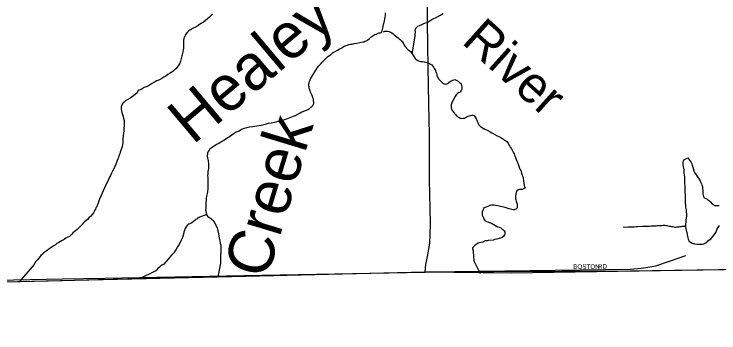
# Model space of a CAD drawing. Extents: x 2010165 to 2382125, y 1060529 to 1407316.
# Drawn here: x 2171660 to 2179406, y 1193913 to 1197412 of the extents above; entities that cross this region are included whole.
import ezdxf

# ---------------------------------------------------------------- set-up
doc = ezdxf.new("R2010")
doc.units = 0
for name, color, linetype in [('GM_X_Adjacent_County', 7, 'Continuous'), ('GM_X_City_Street', 7, 'Continuous'), ('GM_X_City_Street_Text', 7, 'Continuous'), ('GM_X_Corporation', 7, 'Continuous'), ('GM_X_County', 7, 'Continuous'), ('GM_X_Major_River', 7, 'Continuous'), ('GM_X_Major_River_Text', 7, 'Continuous'), ('GM_X_Minor_Lake', 7, 'Continuous'), ('GM_X_Minor_River', 7, 'Continuous'), ('GM_X_Minor_River_Text', 7, 'Continuous'), ('GM_X_State_Route', 7, 'Continuous')]:
    doc.layers.add(name, color=color, linetype=linetype)

msp = doc.modelspace()

# ---------------------------------------------------------------- linework, layer by layer
at = {"layer": 'GM_X_Adjacent_County'}
msp.add_lwpolyline([(2180868.9, 1194626.6), (2178432, 1194588.4), (2176176.5, 1194580.3), (2174206.9, 1194531), (2172588.3, 1194493.4), (2172188.1, 1194484), (2169109.9, 1194412.4), (2167773.4, 1194381.3), (2165085.8, 1194318.7), (2162687.3, 1194296.8), (2162163.4, 1194282.6), (2161645.6, 1194276.5), (2161453.7, 1194270.4), (2159224.5, 1194187.1), (2158831.1, 1194172.4), (2158006.9, 1194141.9), (2151106.9, 1193912.6)], dxfattribs=at)
at = {"layer": 'GM_X_City_Street'}
for points in [[(2178577.1, 1194627.3), (2178624.6, 1194633.9), (2178711, 1194650), (2178862.8, 1194700.3), (2179043.9, 1194761.6)], [(2176228.9, 1194581.1), (2178431.9, 1194611.9), (2178552.3, 1194623.9), (2178577.1, 1194627.3)], [(2165842.5, 1194373.1), (2166433.2, 1194382.5), (2168224.4, 1194424.9), (2168846.6, 1194437.2), (2169675.6, 1194453.6), (2172192.1, 1194505.8), (2172657.4, 1194513.3), (2174184.9, 1194543.4), (2176176.5, 1194580.3), (2176228.9, 1194581.1)]]:
    msp.add_lwpolyline(points, dxfattribs=at)
at = {"layer": 'GM_X_Corporation'}
msp.add_lwpolyline([(2186878.7, 1221701), (2186923.4, 1220744.1), (2186933.5, 1220238.7), (2186941.3, 1219753.4), (2186978.3, 1216841.2), (2187013.9, 1213879), (2187027.1, 1208132.6), (2187205, 1194725.9), (2177123.5, 1194567.9), (2176176.5, 1194580.3), (2174206.9, 1194531), (2167776.4, 1194381.4), (2165054.7, 1194304.8), (2164968.9, 1199659.4), (2164935.2, 1207756.2), (2164931.8, 1207897.8), (2164930.1, 1208081.5), (2164898.5, 1211429), (2164844.7, 1216037.6), (2164832.8, 1218637), (2164895.8, 1221436.7)], dxfattribs=at)
at = {"layer": 'GM_X_County'}
msp.add_lwpolyline([(2180868.9, 1194626.6), (2178432, 1194588.4), (2176176.5, 1194580.3), (2174206.9, 1194531), (2172588.3, 1194493.4), (2172188.1, 1194484), (2169109.9, 1194412.4), (2167773.4, 1194381.3), (2165085.8, 1194318.7), (2162687.3, 1194296.8), (2162163.4, 1194282.6), (2161645.6, 1194276.5), (2161453.7, 1194270.4), (2159224.5, 1194187.1), (2158831.1, 1194172.4), (2158006.9, 1194141.9), (2151106.9, 1193912.6)], dxfattribs=at)
at = {"layer": 'GM_X_Major_River'}
for points in [[(2175701.2, 1197214.9), (2175729.4, 1197338), (2175734.9, 1197360.2), (2175738.4, 1197378.4), (2175740, 1197394.5), (2175741.5, 1197410.6), (2175743.1, 1197424.7)], [(2175718.6, 1197219.2), (2175734.5, 1197223.7), (2175752.5, 1197226.2), (2175762.5, 1197226.4), (2175778.7, 1197222.8), (2175788.8, 1197219.1), (2175799, 1197213.3), (2175813.3, 1197203.7), (2175825.6, 1197193.9), (2175835.8, 1197186.2), (2175850.2, 1197174.5), (2175864.5, 1197162.8), (2175878.9, 1197151.2), (2175893.2, 1197141.5), (2175903.4, 1197133.8), (2175913.7, 1197124), (2175922, 1197114.2), (2175934.5, 1197096.4), (2175940.8, 1197084.5), (2175945.1, 1197072.6), (2175953.5, 1197060.8), (2175990.7, 1197019.6), (2176002.9, 1197011.9), (2176015.2, 1197002.2)], [(2176015.2, 1197002.2), (2176025.6, 1196988.4), (2176034, 1196976.6), (2176040.2, 1196966.7), (2176050.6, 1196952.9), (2176059.1, 1196935), (2176067.4, 1196925.2), (2176085.9, 1196909.6), (2176098.1, 1196901.9), (2176116.4, 1196894.4), (2176128.5, 1196892.7), (2176148.6, 1196891.2), (2176164.6, 1196889.6), (2176178.8, 1196886), (2176197, 1196880.4), (2176213.2, 1196874.8), (2176225.4, 1196869.1), (2176237.5, 1196863.4), (2176249.8, 1196853.7), (2176260.2, 1196841.9), (2176268.6, 1196828.1), (2176277, 1196814.3), (2176283.2, 1196804.4), (2176289.5, 1196794.5), (2176291.8, 1196784.5), (2176298.1, 1196772.7), (2176302.4, 1196762.7), (2176304.8, 1196748.7), (2176307.2, 1196734.7), (2176313.6, 1196718.8), (2176324.1, 1196703.1), (2176332.4, 1196693.2), (2176340.7, 1196683.4), (2176365.3, 1196660), (2176385.8, 1196646.5), (2176401.9, 1196644.9), (2176413.8, 1196647.2), (2176423.8, 1196649.5), (2176437.5, 1196659.9), (2176463.1, 1196680.6), (2176490.8, 1196691.4), (2176504.8, 1196693.8), (2176519, 1196688.1), (2176539.4, 1196674.6), (2176555.8, 1196661), (2176566.1, 1196653.2), (2176572.4, 1196641.3), (2176576.7, 1196629.4), (2176579.1, 1196615.4), (2176581.4, 1196603.4), (2176579.8, 1196589.3), (2176572.2, 1196573), (2176560.6, 1196556.7), (2176546.8, 1196550.3), (2176534.9, 1196544), (2176519.3, 1196527.5), (2176505.8, 1196507), (2176486.8, 1196468.4), (2176479.1, 1196456.1), (2176469.6, 1196437.8), (2176465.9, 1196427.7), (2176464.2, 1196415.6), (2176462.5, 1196405.5), (2176462.7, 1196395.5), (2176463.1, 1196383.4), (2176473.8, 1196355.6), (2176480.1, 1196345.7), (2176488.4, 1196335.9), (2176498.8, 1196322.1), (2176513.3, 1196306.4), (2176529.8, 1196288.8), (2176546, 1196281.2), (2176562.3, 1196271.6), (2176578.5, 1196268), (2176594.5, 1196268.4), (2176608.5, 1196270.8), (2176628.2, 1196281.4), (2176640.1, 1196287.7), (2176650, 1196292), (2176659.9, 1196296.2), (2176675.8, 1196300.7), (2176689.8, 1196303.1), (2176703.9, 1196301.4), (2176716, 1196297.7), (2176728.5, 1196280), (2176737, 1196264.1), (2176745.4, 1196248.3), (2176749.7, 1196238.4), (2176756.1, 1196222.5), (2176760.4, 1196212.6), (2176768.9, 1196196.7), (2176781.3, 1196183), (2176797.6, 1196171.4), (2176816, 1196159.8), (2176834.3, 1196150.2), (2176852.6, 1196140.7), (2176866.8, 1196135), (2176879, 1196127.3), (2176893.3, 1196119.7), (2176909.6, 1196110.1), (2176968.6, 1196077.5)], [(2176968.6, 1196077.5), (2176980.8, 1196071.8), (2176993, 1196066.1), (2177009.3, 1196056.4), (2177025.6, 1196044.8), (2177039.9, 1196035.2), (2177054.2, 1196027.5), (2177064.4, 1196019.8), (2177076.6, 1196012), (2177089.1, 1195996.3), (2177097.6, 1195978.4), (2177108.1, 1195962.7), (2177116.5, 1195946.8), (2177124.9, 1195933), (2177133.4, 1195917.1), (2177139.7, 1195903.2), (2177148.1, 1195889.4), (2177154.5, 1195877.5), (2177160.9, 1195863.6), (2177167.2, 1195849.8), (2177173.9, 1195827.9), (2177180.4, 1195809.9), (2177188.9, 1195792.1), (2177195.3, 1195776.2), (2177201.9, 1195754.3), (2177210.5, 1195732.4), (2177219.1, 1195710.6), (2177227.5, 1195696.7), (2177232, 1195680.8), (2177236.4, 1195666.8), (2177240.7, 1195654.9), (2177243, 1195642.9), (2177249.4, 1195629), (2177255.9, 1195611.1), (2177258.7, 1195583.1), (2177264, 1195535.1), (2177270.6, 1195511.1), (2177274.9, 1195501.2), (2177239.2, 1195488.2), (2177227.1, 1195487.9), (2177213.1, 1195487.5), (2177199.2, 1195483.2), (2177185.4, 1195472.8), (2177178, 1195452.5), (2177172.4, 1195436.3), (2177170.9, 1195416.1), (2177171.4, 1195398.1), (2177171.8, 1195384), (2177174.1, 1195372.1), (2177176.4, 1195360.1), (2177183.1, 1195338.1), (2177187.4, 1195324.2), (2177187.8, 1195310.2), (2177190.1, 1195300.2), (2177188.4, 1195288.1), (2177182.8, 1195273.9), (2177157, 1195265.2), (2177144.9, 1195264.9), (2177128.8, 1195268.5), (2177114.7, 1195270.1), (2177100.5, 1195275.8), (2177080.3, 1195283.2), (2177058.1, 1195288.7), (2177041.9, 1195294.3), (2177023.7, 1195297.8), (2177005.6, 1195301.4), (2176989.4, 1195304.9), (2176975.3, 1195308.6), (2176951.2, 1195312), (2176935.1, 1195313.6), (2176919, 1195315.1), (2176907, 1195314.8), (2176889, 1195310.3), (2176873.2, 1195303.9), (2176853.3, 1195297.4), (2176837.4, 1195290.9), (2176821.6, 1195284.5), (2176816.1, 1195264.2), (2176810.3, 1195254.1), (2176804.6, 1195243.9), (2176803, 1195229.8), (2176805.3, 1195219.8), (2176805.6, 1195205.8), (2176812, 1195191.9), (2176818.5, 1195174), (2176827, 1195158.1), (2176837.4, 1195144.3), (2176851.7, 1195134.7), (2176865.8, 1195131), (2176882, 1195125.4), (2176896.1, 1195121.8), (2176906.3, 1195116), (2176916.5, 1195110.3), (2176930.7, 1195102.6), (2176951.1, 1195091.1), (2176965.4, 1195081.4), (2176977.5, 1195077.8), (2176991.7, 1195072.1), (2177008, 1195064.5), (2177020.3, 1195054.8), (2177032.5, 1195047.1)], [(2177032.5, 1195047.1), (2177044.9, 1195033.3), (2177051.2, 1195021.4), (2177053.8, 1194999.4), (2177050.1, 1194989.3), (2177036.6, 1194970.9), (2177024.8, 1194960.5), (2177005, 1194952), (2176989.1, 1194947.5), (2176965.2, 1194940.9), (2176943.2, 1194936.3), (2176923.3, 1194931.7), (2176871.3, 1194926.4), (2176859.4, 1194924), (2176849.3, 1194923.8), (2176837.4, 1194921.4), (2176809.6, 1194908.7), (2176775.7, 1194901.8), (2176759.8, 1194897.3), (2176748, 1194891), (2176736.1, 1194882.6), (2176726.3, 1194876.4), (2176716.5, 1194866.1), (2176708.8, 1194855.8), (2176699, 1194847.5), (2176699.3, 1194837.5), (2176703.9, 1194813.5), (2176706.6, 1194789.5), (2176709.1, 1194771.5), (2176709.7, 1194749.4), (2176710.1, 1194731.4), (2176710.5, 1194719.3), (2176712.9, 1194705.3), (2176782.8, 1194565.9)]]:
    msp.add_lwpolyline(points, dxfattribs=at)
at = {"layer": 'GM_X_Minor_Lake'}
for points in [[(2179035.7, 1195493), (2179035.7, 1195495.3), (2179035.4, 1195505.3), (2179035, 1195521.4), (2179034.6, 1195535.4), (2179032.3, 1195547.4), (2179031.9, 1195559.4), (2179031.7, 1195569.5), (2179031.4, 1195579.5), (2179031.1, 1195591.6), (2179030.5, 1195611.6), (2179030.1, 1195625.7), (2179027.6, 1195645.7), (2179025.1, 1195665.7), (2179024.6, 1195681.7), (2179022, 1195703.8), (2179019.5, 1195721.8), (2179017.2, 1195735.8), (2179014.6, 1195757.8), (2179012, 1195779.8), (2179015.4, 1195800), (2179021.1, 1195812.2), (2179064.4, 1195835.3)], [(2179064.4, 1195835.3), (2179100.1, 1195784.1), (2179108.5, 1195770.3), (2179112.9, 1195754.3), (2179115.2, 1195744.4), (2179117.5, 1195732.4), (2179121.8, 1195720.4), (2179124.1, 1195710.5), (2179128.4, 1195700.5), (2179130.8, 1195686.5), (2179137.1, 1195674.7), (2179145.5, 1195660.8), (2179155.9, 1195647), (2179164.2, 1195637.2), (2179170.5, 1195625.3), (2179178.8, 1195615.5), (2179193.4, 1195595.8), (2179199.9, 1195577.9), (2179208.3, 1195564.1), (2179214.7, 1195548.2), (2179219.1, 1195534.2), (2179223.5, 1195520.3), (2179225.8, 1195510.3), (2179226.2, 1195492.3), (2179228.7, 1195474.3), (2179229, 1195464.2), (2179229.4, 1195450.2), (2179229.7, 1195438.1), (2179232.1, 1195424.1), (2179236.5, 1195410.2), (2179244.9, 1195396.4), (2179261.1, 1195388.8), (2179271.3, 1195385), (2179281.5, 1195377.3), (2179301.9, 1195363.7), (2179318.4, 1195348.1), (2179328.8, 1195332.3), (2179345.2, 1195320.7), (2179355.4, 1195312.9), (2179369.6, 1195309.3), (2179383.6, 1195309.7), (2179397.5, 1195312), (2179407.6, 1195312.3)], [(2179070.8, 1194936), (2179066.2, 1194960), (2179063.7, 1194976), (2179059.4, 1194987.9), (2179059.1, 1194997.9), (2179056.8, 1195009.9), (2179054.5, 1195021.9), (2179050, 1195039.9), (2179045.6, 1195053.8), (2179042.7, 1195085.8), (2179046.9, 1195152.2), (2179051.8, 1195194.5), (2179053.4, 1195210.6), (2179053.1, 1195220.7), (2179050.7, 1195236.7), (2179048.3, 1195248.6), (2179047.9, 1195264.7), (2179045.5, 1195278.7), (2179043.1, 1195292.7), (2179040.8, 1195306.7), (2179040.4, 1195318.7), (2179040.1, 1195330.8), (2179039.8, 1195342.8), (2179037.4, 1195356.8), (2179037, 1195370.8), (2179036.7, 1195382.9), (2179035.7, 1195493)], [(2179407.5, 1195091.4), (2179399.8, 1195079.2), (2179394.1, 1195069), (2179386.3, 1195058.8), (2179371.4, 1195018.2), (2179336.6, 1194971.1), (2179305.5, 1194934.1), (2179277.9, 1194915.3), (2179264.2, 1194902.9), (2179250.4, 1194892.5), (2179240.5, 1194888.2), (2179224.6, 1194883.8), (2179214.6, 1194883.6), (2179204.6, 1194883.3), (2179188.6, 1194882.9), (2179178.5, 1194882.6), (2179168.5, 1194882.3), (2179142.3, 1194885.7), (2179132.2, 1194889.4), (2179122.1, 1194891.2), (2179110, 1194894.9), (2179099.8, 1194900.6), (2179083.5, 1194912.2), (2179077.2, 1194922.1), (2179070.8, 1194936)]]:
    msp.add_lwpolyline(points, dxfattribs=at)
at = {"layer": 'GM_X_Minor_River'}
for points in [[(2173840.9, 1197412.6), (2173825.1, 1197396.3), (2173805.3, 1197378), (2173783.5, 1197359.7), (2173763.7, 1197343.4), (2173741.9, 1197323.1), (2173716.1, 1197308.7), (2173698.2, 1197296.4), (2173684.3, 1197286.2), (2173666.4, 1197276), (2173614.7, 1197249.3), (2173602.7, 1197241.1)], [(2176033.7, 1196977), (2176066.8, 1197170.2), (2176068.4, 1197188.3), (2176068.1, 1197198.3), (2176069.8, 1197208.4), (2176069.5, 1197220.4), (2176069.2, 1197232.5), (2176072.8, 1197246.6), (2176076.5, 1197258.8), (2176088.2, 1197271.1), (2176098, 1197279.4), (2176113.8, 1197287.9), (2176123.8, 1197290.1), (2176133.7, 1197294.4), (2176155.4, 1197307), (2176179.2, 1197315.7), (2176199.1, 1197320.2), (2176218.9, 1197330.8), (2176232.7, 1197341.2), (2176252.4, 1197353.8), (2176274.2, 1197362.4), (2176292, 1197372.9), (2176317.7, 1197385.6), (2176333.5, 1197396.1), (2176345.3, 1197402.4), (2176357.2, 1197408.7), (2176375, 1197417.2)], [(2173602.7, 1197241.1), (2173590.8, 1197234.9), (2173580.9, 1197226.8), (2173571, 1197220.6), (2173561.1, 1197210.5), (2173547.3, 1197192.3), (2173541.4, 1197180.1), (2173535.6, 1197168), (2173529.7, 1197157.9), (2173525.9, 1197145.8), (2173522.1, 1197125.7), (2173520.4, 1197099.6), (2173520.9, 1197065.5), (2173521.2, 1197041.4), (2173519.5, 1197017.4), (2173515.7, 1197003.3), (2173510, 1196981.1), (2173504.3, 1196955), (2173496.7, 1196924.8), (2173487.1, 1196894.6), (2173477.4, 1196866.4), (2173463.7, 1196846.1), (2173451.9, 1196827.9), (2173436.1, 1196811.7), (2173420.2, 1196797.4), (2173402.4, 1196783.2), (2173374.6, 1196764.8), (2173350.7, 1196748.4), (2173326.9, 1196732.1), (2173305, 1196719.8), (2173283.2, 1196705.5), (2173257.4, 1196689.1), (2173229.4, 1196678.7), (2173211.5, 1196668.5), (2173195.6, 1196660.2), (2173169.8, 1196645.9), (2173145.9, 1196633.6), (2173124, 1196619.2), (2173090.1, 1196606.8), (2173066.3, 1196592.5), (2173044.4, 1196582.2), (2173030.4, 1196576), (2173018.5, 1196569.8), (2173010.8, 1196547.6), (2172973.1, 1196515.1), (2172933.4, 1196490.5), (2172885.7, 1196461.8), (2172875.8, 1196453.7), (2172863.9, 1196443.5), (2172856, 1196433.4), (2172848.1, 1196423.2), (2172838.3, 1196405.1), (2172836.5, 1196395), (2172836.6, 1196385), (2172836.8, 1196372.9), (2172839, 1196350.9), (2172845.3, 1196330.9), (2172851.6, 1196308.9), (2172857.9, 1196288.9), (2172862.1, 1196268.9), (2172868.5, 1196244.9), (2172870.8, 1196216.9), (2172869.3, 1196184.7), (2172865.6, 1196158.6), (2172863.9, 1196132.5), (2172860.3, 1196104.4), (2172856.7, 1196076.2), (2172855.1, 1196040.1), (2172853.5, 1196014), (2172853.7, 1195997.9), (2172851.9, 1195979.9), (2172846.2, 1195957.7), (2172840.4, 1195937.6), (2172832.7, 1195915.4), (2172827, 1195895.3), (2172821.2, 1195877.2), (2172815.4, 1195863.1), (2172809.5, 1195850.9), (2172805.7, 1195836.8), (2172799.8, 1195824.7), (2172794.1, 1195804.6), (2172786.3, 1195784.4), (2172776.6, 1195764.2), (2172766.9, 1195740.1), (2172755.2, 1195713.8), (2172741.5, 1195687.6), (2172729.8, 1195665.4), (2172718.1, 1195641.1), (2172706.3, 1195620.9), (2172696.6, 1195596.7), (2172681, 1195564.4), (2172667.4, 1195536.2), (2172653.8, 1195503.9), (2172640.2, 1195471.6), (2172626.5, 1195447.4), (2172597.3, 1195378.8), (2172589.5, 1195360.7), (2172581.8, 1195338.5), (2172576, 1195320.4), (2172568.3, 1195296.2), (2172558.5, 1195284)], [(2174744.4, 1196295.6), (2174804.2, 1196329.8), (2174822, 1196338.3), (2174835.9, 1196342.7), (2174851.8, 1196349.1), (2174865.6, 1196355.5), (2174879.5, 1196361.9), (2174889.4, 1196366.2), (2174905.2, 1196376.6), (2174920.8, 1196391.1), (2174932.6, 1196399.4), (2174942.4, 1196407.7), (2174948.2, 1196417.9), (2174953.8, 1196430.1), (2174953.5, 1196444.1), (2174950.9, 1196464.2), (2174948.5, 1196478.1), (2174942.1, 1196494), (2174939.7, 1196508), (2174935.4, 1196520), (2174918.4, 1196553.6), (2174912, 1196569.6), (2174909.7, 1196581.5), (2174903.2, 1196599.4), (2174900.7, 1196615.4), (2174900.5, 1196625.5), (2174898.2, 1196635.4), (2174899.9, 1196647.6), (2174901.6, 1196657.6), (2174905.2, 1196673.8), (2174912.7, 1196690.1), (2174922.2, 1196710.4), (2174935.7, 1196730.8), (2174947.2, 1196749.2), (2174956.8, 1196767.5), (2174974, 1196798.1), (2174991.4, 1196820.6), (2175008.9, 1196843.2), (2175026.4, 1196863.7), (2175043.9, 1196884.2), (2175061.5, 1196900.8), (2175075.2, 1196913.2), (2175090.8, 1196929.7), (2175108.4, 1196946.2), (2175126.1, 1196958.7), (2175141.8, 1196969.1), (2175157.4, 1196987.6), (2175187, 1197002.5), (2175212.7, 1197017.2), (2175232.5, 1197025.8), (2175248.4, 1197034.2), (2175262.2, 1197042.6), (2175274, 1197050.9), (2175287.7, 1197061.3), (2175307.6, 1197067.9), (2175323.5, 1197072.3), (2175339.5, 1197076.8), (2175355.4, 1197081.2), (2175375.4, 1197083.7), (2175397.3, 1197088.3), (2175425.2, 1197093.1), (2175491, 1197106.8), (2175503, 1197109.2), (2175514.9, 1197113.5), (2175528.8, 1197117.9), (2175538.8, 1197122.1), (2175548.6, 1197128.4), (2175564.3, 1197142.9), (2175581.9, 1197159.4), (2175603.5, 1197174.1), (2175625.2, 1197186.7), (2175641.1, 1197193.1), (2175653, 1197199.4), (2175668.8, 1197207.9), (2175684.8, 1197208.3), (2175700.7, 1197214.8), (2175701.2, 1197214.9)], [(2174744.4, 1196295.6), (2174653.4, 1196258.7), (2174629.4, 1196250.4), (2174605.5, 1196240.1), (2174579.6, 1196233.7), (2174557.5, 1196231.5), (2174537.6, 1196225.2), (2174507.6, 1196218.8), (2174483.6, 1196214.5), (2174453.6, 1196210.1), (2174419.7, 1196201.7), (2174375.8, 1196191.1), (2174327.8, 1196182.5), (2174281.8, 1196173.9), (2174241.8, 1196169.4), (2174215.8, 1196163.1), (2174187.9, 1196154.7), (2174160, 1196144.3), (2174134.2, 1196128), (2174100.3, 1196115.5), (2174076.4, 1196101.2), (2174052.6, 1196082.8), (2174026.8, 1196066.5), (2174004.9, 1196052.2), (2173983.1, 1196035.8), (2173965.2, 1196023.6), (2173949.3, 1196017.4), (2173937.4, 1196011.2), (2173923.5, 1196001), (2173909.6, 1195990.8), (2173885.7, 1195980.5), (2173867.8, 1195968.2), (2173845.9, 1195953.9), (2173826.1, 1195941.6), (2173812.2, 1195931.4), (2173802.3, 1195919.3), (2173792.5, 1195905.1), (2173784.7, 1195884.9), (2173783.2, 1195852.8), (2173785.4, 1195834.8), (2173789.6, 1195820.8), (2173791.8, 1195806.8), (2173794, 1195790.7), (2173796.2, 1195774.7), (2173796.5, 1195754.6), (2173796.7, 1195734.6), (2173794.9, 1195718.5), (2173793.1, 1195704.4), (2173789.4, 1195684.3), (2173787.7, 1195660.2), (2173785.9, 1195640.1), (2173788.2, 1195618.1), (2173788.4, 1195602.1), (2173788.6, 1195588), (2173788.9, 1195568), (2173789.2, 1195539.9), (2173787.5, 1195517.8), (2173789.7, 1195501.8), (2173787.9, 1195485.7), (2173786.1, 1195473.6), (2173784.3, 1195459.6), (2173780.5, 1195441.4), (2173774.9, 1195413.3), (2173771.1, 1195393.2), (2173771.3, 1195379.1), (2173769.5, 1195365.1), (2173767.7, 1195347), (2173766, 1195324.9), (2173766.3, 1195300.8), (2173766.6, 1195278.7), (2173764.8, 1195260.7), (2173765, 1195248.6), (2173769.2, 1195230.6), (2173773.4, 1195218.6), (2173779.6, 1195204.7), (2173789.8, 1195190.7), (2173803.9, 1195180.9), (2173818.1, 1195171), (2173830.3, 1195159.1), (2173842.4, 1195149.2), (2173850.6, 1195137.3), (2173860.8, 1195123.4), (2173871, 1195107.5), (2173877.2, 1195093.5), (2173883.4, 1195077.5), (2173889.6, 1195065.6), (2173893.8, 1195051.6), (2173906.5, 1194999.6), (2173910.7, 1194979.5), (2173915.1, 1194953.5), (2173921.5, 1194923.5), (2173925.8, 1194897.4), (2173930.1, 1194879.4), (2173932.3, 1194861.4), (2173932.6, 1194841.3), (2173932.8, 1194823.3), (2173931.1, 1194805.2), (2173931.3, 1194789.2), (2173929.4, 1194777.1), (2173929.6, 1194763.1)], [(2172558.5, 1195284), (2172552.6, 1195269.9), (2172544.8, 1195257.8), (2172538.9, 1195245.7), (2172531.1, 1195231.5), (2172517.3, 1195213.3), (2172501.5, 1195195.1), (2172481.8, 1195174.7), (2172465.9, 1195158.5), (2172448.1, 1195144.2), (2172434.2, 1195132), (2172418.4, 1195115.8), (2172406.6, 1195103.6), (2172392.7, 1195087.4), (2172374.9, 1195071.1), (2172363.1, 1195058.9), (2172351.2, 1195046.8), (2172335.4, 1195032.5), (2172319.5, 1195020.3), (2172305.6, 1195012.1), (2172293.7, 1194997.9), (2172270, 1194971.5), (2172230.2, 1194955), (2172208.4, 1194938.6), (2172188.5, 1194926.4), (2172170.6, 1194914.1), (2172150.7, 1194903.8), (2172130.8, 1194893.6), (2172113, 1194879.3), (2172089.1, 1194862.9), (2172063.3, 1194846.6), (2172041.5, 1194832.3), (2172021.6, 1194818), (2171999.8, 1194801.7), (2171983.9, 1194789.4), (2171970.1, 1194775.2), (2171954.2, 1194763), (2171944.4, 1194750.8), (2171932.6, 1194732.6), (2171916.8, 1194716.4), (2171904.9, 1194702.2), (2171895, 1194692), (2171887.2, 1194679.9), (2171879.4, 1194661.7), (2171857.7, 1194637.4), (2171857.7, 1194637.4), (2171718.6, 1194475.4)], [(2173776.9, 1195210.8), (2173677.8, 1195175.3), (2173669.9, 1195163.2), (2173658, 1195157), (2173648.1, 1195148.9), (2173630.3, 1195134.6), (2173614.4, 1195122.4), (2173598.5, 1195114.2), (2173580.5, 1195107.9), (2173568.6, 1195099.8), (2173558.7, 1195089.6), (2173548.9, 1195075.4), (2173539.1, 1195057.3), (2173531.3, 1195037.1), (2173525.6, 1195019), (2173521.8, 1194998.9), (2173516.1, 1194980.7), (2173510.3, 1194960.6), (2173496.7, 1194930.3), (2173485, 1194904.1), (2173471.3, 1194879.9), (2173455.6, 1194855.6), (2173435.9, 1194825.2), (2173414.3, 1194792.9), (2173390.7, 1194764.5), (2173370.9, 1194742.2), (2173353.1, 1194721.9), (2173303.8, 1194667.1), (2173283.9, 1194656.8), (2173272, 1194648.7), (2173258.1, 1194634.5), (2173240.3, 1194618.2), (2173228.4, 1194606), (2173212.6, 1194591.8), (2173210.6, 1194591.8), (2173037.4, 1194506.1)], [(2178355.1, 1195077.8), (2178373.3, 1195072.3), (2178409.3, 1195075.2), (2178433.4, 1195075.9), (2178455.4, 1195076.4), (2178475.5, 1195077), (2178495.4, 1195079.5), (2178513.4, 1195082), (2178567.5, 1195083.4), (2178583.6, 1195083.8), (2178599.6, 1195084.2), (2178623.6, 1195084.9), (2178641.7, 1195085.3), (2178659.7, 1195087.8), (2178679.7, 1195088.4), (2178699.7, 1195088.9), (2178715.8, 1195089.3), (2178731.7, 1195091.7), (2178747.8, 1195092.2), (2178763.8, 1195092.6), (2178777.8, 1195092.9), (2178793.9, 1195093.4), (2178809.9, 1195093.8), (2178824, 1195092.1), (2178834, 1195092.4), (2178844.1, 1195088.7), (2178862.3, 1195085.1), (2178872.3, 1195083.4), (2178884.4, 1195081.7), (2178894.5, 1195079.9), (2178910.6, 1195076.4), (2178920.7, 1195074.6), (2178934.7, 1195075), (2178948.7, 1195075.4), (2178966.7, 1195077.8), (2178976.7, 1195080.1), (2178990.7, 1195080.5), (2179000.7, 1195082.8), (2179010.7, 1195083), (2179022.7, 1195085.3), (2179032.7, 1195085.6), (2179036.7, 1195085.7), (2179032.7, 1195085.6)], [(2173929.6, 1194763.1), (2173927.8, 1194749), (2173928, 1194732.9), (2173928.2, 1194716.9), (2173928.4, 1194704.9), (2173928.5, 1194692.8), (2173928.7, 1194676.8), (2173900.2, 1194526.2)]]:
    msp.add_lwpolyline(points, dxfattribs=at)
at = {"layer": 'GM_X_State_Route'}
msp.add_lwpolyline([(2176176.5, 1194580.3), (2176185, 1194665.2), (2176200.3, 1194733.1), (2176215.6, 1194811.2), (2176227.4, 1194902.9), (2176232.5, 1194987.8), (2176234.2, 1195113.4), (2176225.1, 1195596.3), (2176223.9, 1196090.5), (2176217.9, 1196422.3), (2176209.5, 1196835.1), (2176207.3, 1197067.9), (2176201.8, 1197326.2), (2176203.2, 1197779.4), (2176200.3, 1198020)], dxfattribs=at)

# ---------------------------------------------------------------- texts
at = {"layer": 'GM_X_City_Street_Text'}
for s, rotation, p in [('RD', 3.01098, (2178077.3, 1194615)), ('BOSTON', 0.00001, (2177805, 1194615.1))]:
    msp.add_text(s, height=50, rotation=rotation, dxfattribs=at).set_placement(p)
at = {"layer": 'GM_X_Major_River_Text'}
msp.add_text('River', height=400.22, rotation=318.02211, dxfattribs=at).set_placement((2176566.9, 1197099))
at = {"layer": 'GM_X_Minor_River_Text'}
for s, height, rotation, p in [('Healey', 500.28, 40.17451, (2173623.8, 1195969.9)), ('Creek', 500.3, 73.17372, (2174436.2, 1194489.5))]:
    msp.add_text(s, height=height, rotation=rotation, dxfattribs=at).set_placement(p)

doc.saveas('drawing.dxf')
